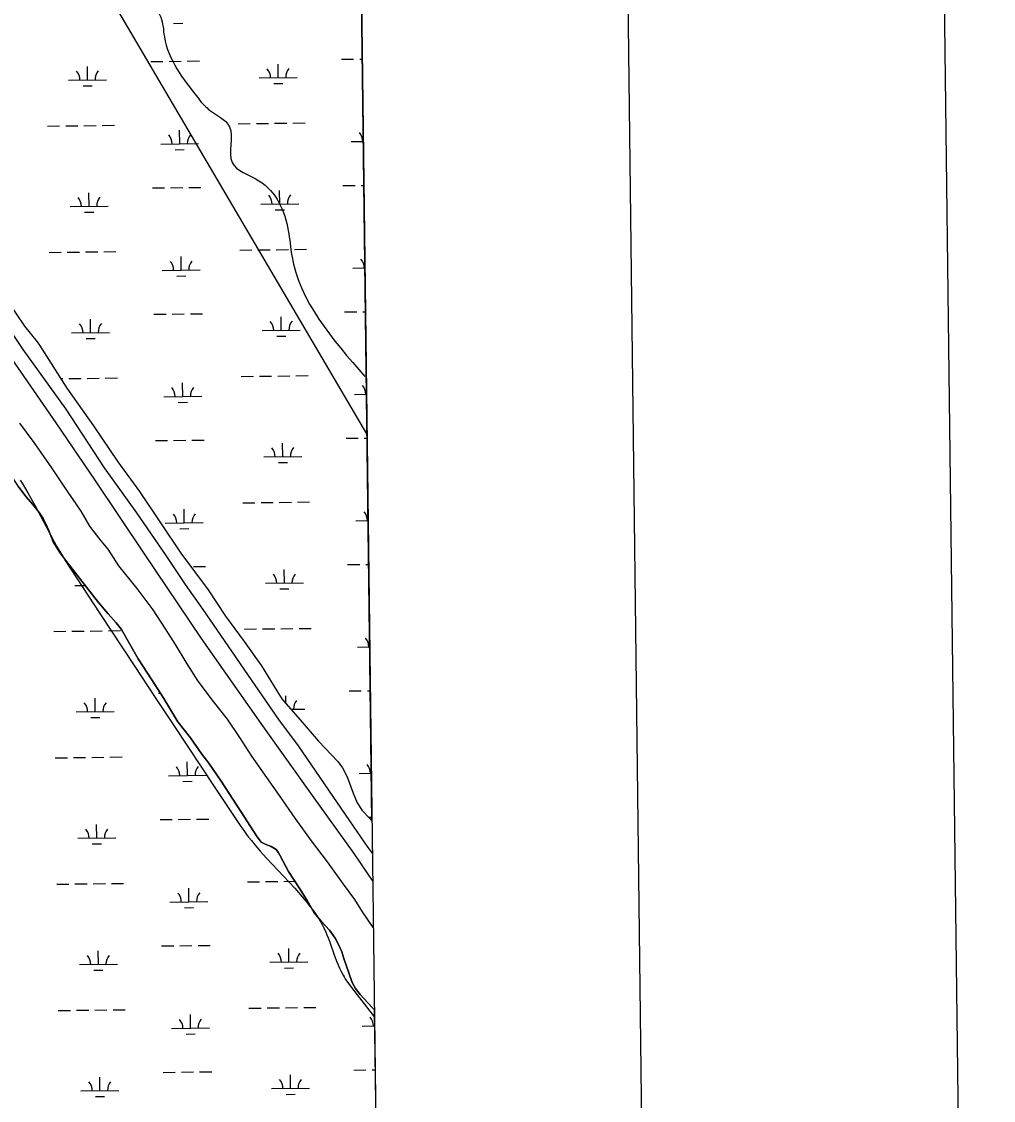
# Model space of a CAD drawing. Extents: x 3704301 to 3742427, y 506229 to 532009.
# Drawn here: x 3739285 to 3741843, y 514862 to 517702 of the extents above; entities that cross this region are included whole.
import ezdxf

# ---------------------------------------------------------------- set-up
doc = ezdxf.new("R2010")
doc.units = 0
for name, color, linetype in [('G-ANNO-NPLT', 7, 'Continuous'), ('V-ANNO-SYMB', 7, 'Continuous'), ('V-GRID-FRAM', 7, 'Continuous'), ('V-LEVE-TOET', 7, 'Continuous'), ('V-SITE-VEGE', 7, 'Continuous'), ('V-TOPO-SHOR', 7, 'Continuous'), ('V-UTIL-LINE', 7, 'Continuous'), ('V-WETL-SWMP', 7, 'Continuous')]:
    doc.layers.add(name, color=color, linetype=linetype)

msp = doc.modelspace()

# ---------------------------------------------------------------- linework, layer by layer
at = {"layer": 'G-ANNO-NPLT'}
msp.add_lwpolyline([(3705179.5, 506812.7), (3741843.4, 507260.7), (3741548.1, 531425.5), (3704884.2, 530977.6)], close=True, dxfattribs=at)
at = {"layer": 'V-ANNO-SYMB'}
msp.add_lwpolyline([(3707921.8, 507471.3), (3741002.5, 507875.5), (3740722.5, 530790.4), (3707641.8, 530386.2), (3707921.8, 507471.3)], dxfattribs=at)
at = {"layer": 'V-GRID-FRAM'}
msp.add_lwpolyline([(3708355.7, 529827.8), (3740022.4, 530214.7), (3740252.5, 512033.3), (3708569.9, 511646.2), (3708355.7, 529827.8)], dxfattribs=at)
at = {"layer": 'V-LEVE-TOET'}
for points in [[(3739289.4, 516839.3), (3739182.8, 516997.5)], [(3739249.8, 516827.2), (3739375, 516645.9), (3739477.8, 516495.3), (3739607.6, 516300.6), (3739757.9, 516078), (3739915.4, 515854.6), (3740050, 515664.8), (3740160.1, 515511.9), (3740209.4, 515438.4)], [(3740208.5, 515512.5), (3740197.5, 515528.2), (3740149.2, 515597.8), (3740082.8, 515695.6), (3740014.4, 515795.4), (3739962.6, 515864.8), (3739882.3, 515980.9), (3739829.4, 516059), (3739763.1, 516154), (3739716.7, 516220.6), (3739664.3, 516299.3), (3739588.9, 516408.6), (3739503.7, 516527), (3739402.3, 516681.5), (3739289.4, 516839.3)]]:
    msp.add_lwpolyline(points, dxfattribs=at)
at = {"layer": 'V-SITE-VEGE'}
for p, q in [((3739281.6, 516494.6), (3739286.4, 516487.1)), ((3739286.4, 516487.1), (3739295.9, 516471.9)), ((3739295.9, 516471.9), (3739301.9, 516461.7)), ((3739301.9, 516461.7), (3739309.8, 516447.9)), ((3739309.8, 516447.9), (3739320, 516429.3)), ((3739320, 516429.3), (3739359.4, 516354.1)), ((3739359.4, 516354.1), (3739371, 516332.8)), ((3739371, 516332.8), (3739377.3, 516321.5)), ((3739377.3, 516321.5), (3739384.2, 516309.6)), ((3739384.2, 516309.6), (3739391.8, 516297.1)), ((3739391.8, 516297.1), (3739400.2, 516283.8)), ((3739400.2, 516283.8), (3739491.4, 516144.1)), ((3739491.4, 516144.1), (3739583, 516004.6)), ((3739583, 516004.6), (3739635.2, 515925.5)), ((3739635.2, 515925.5), (3739687.5, 515846.4)), ((3739687.5, 515846.4), (3739792.5, 515688.4)), ((3739792.5, 515688.4), (3739862.6, 515583.3)), ((3739862.6, 515583.3), (3739870, 515572.5)), ((3739870, 515572.5), (3739877.6, 515562)), ((3739877.6, 515562), (3739882.9, 515555)), ((3739882.9, 515555), (3739890, 515545.9)), ((3739890, 515545.9), (3739899.8, 515533.9)), ((3739899.8, 515533.9), (3739913.2, 515518.3)), ((3739913.2, 515518.3), (3739921.1, 515509.4)), ((3739921.1, 515509.4), (3739930.2, 515499.4)), ((3739930.2, 515499.4), (3740004.1, 515420.4)), ((3740004.1, 515420.4), (3740013.7, 515409.7)), ((3740013.7, 515409.7), (3740023.8, 515398.1)), ((3740023.8, 515398.1), (3740034.3, 515385.6)), ((3740034.3, 515385.6), (3740045.2, 515372)), ((3740045.2, 515372), (3740050.7, 515364.9)), ((3740050.7, 515364.9), (3740056.2, 515357.4)), ((3740056.2, 515357.4), (3740061.8, 515349.6)), ((3740061.8, 515349.6), (3740066.2, 515342.9)), ((3740066.2, 515342.9), (3740070.4, 515336)), ((3740070.4, 515336), (3740073.1, 515331.4)), ((3740073.1, 515331.4), (3740076.5, 515325)), ((3740076.5, 515325), (3740080.7, 515316.4)), ((3740080.7, 515316.4), (3740085.9, 515304.7)), ((3740085.9, 515304.7), (3740088.8, 515297.9)), ((3740088.8, 515297.9), (3740091.9, 515290.1)), ((3740091.9, 515290.1), (3740095.3, 515281.1)), ((3740095.3, 515281.1), (3740109.1, 515242.9)), ((3740109.1, 515242.9), (3740115.1, 515227.2)), ((3740115.1, 515227.2), (3740118.5, 515219)), ((3740118.5, 515219), (3740122.3, 515210.3)), ((3740122.3, 515210.3), (3740126.6, 515201.2)), ((3740126.6, 515201.2), (3740131.6, 515191.7)), ((3740131.6, 515191.7), (3740134.3, 515186.9)), ((3740134.3, 515186.9), (3740137.3, 515182)), ((3740137.3, 515182), (3740140.4, 515177.1)), ((3740140.4, 515177.1), (3740143.9, 515172)), ((3740143.9, 515172), (3740147.6, 515167)), ((3740147.6, 515167), (3740213.9, 515081)), ((3740213.9, 515081), (3740235.6, 513371.4))]:
    msp.add_line(p, q, dxfattribs=at)
at = {"layer": 'V-TOPO-SHOR'}
for points in [[(3739315.1, 516430.6), (3739297.2, 516451.2), (3739277.6, 516476.7), (3739248.5, 516522.6), (3739213.5, 516569.8), (3739185.7, 516617.1), (3739160.2, 516650.8), (3739128.9, 516683.9), (3739096.8, 516727.3), (3739076.6, 516766.4), (3739063.8, 516798.4), (3739048.5, 516830.8), (3739031.8, 516859.4)], [(3740210.9, 515316.7), (3740207.3, 515322.2), (3740182.8, 515358.3), (3740162.6, 515391.2), (3740132.6, 515431.6), (3740090.5, 515489.9), (3740048, 515545.3), (3740005.4, 515605), (3739964.3, 515664.8), (3739930.7, 515712.5), (3739891.1, 515767.9), (3739859.9, 515817.6), (3739827.3, 515865.4), (3739790.8, 515912.1), (3739749.8, 515966), (3739721.2, 516011.3), (3739690, 516062), (3739664.3, 516103.5), (3739631.7, 516153.2), (3739589.6, 516209.6), (3739541.2, 516269.2), (3739513.5, 516313.1), (3739494.6, 516335.2), (3739476.1, 516358.8), (3739464.6, 516374.2), (3739441.9, 516413.4), (3739396.7, 516479.9), (3739364.6, 516527.1), (3739318.5, 516593.7), (3739280.9, 516644.7)], [(3740213.7, 515101.3), (3740207.9, 515106.9), (3740176.5, 515141), (3740164.5, 515156.9), (3740155.4, 515172.8), (3740146.2, 515198), (3740133.7, 515235.9), (3740128.1, 515253.4), (3740120.4, 515270.3), (3740110.3, 515289.2), (3740095.8, 515309.9), (3740073.4, 515333.9), (3740055.4, 515355.5), (3740036.7, 515388.4), (3740016.1, 515421.7), (3739987.5, 515464.6), (3739965.2, 515507.2), (3739961.7, 515513.4), (3739955.2, 515522.6), (3739941.9, 515530.6), (3739926.6, 515536.2), (3739915.8, 515541.9), (3739903.3, 515558.7), (3739862.5, 515622.9), (3739810.3, 515702.5), (3739778.2, 515749.8), (3739759.7, 515773.8), (3739730.1, 515816.2), (3739696.1, 515858.6), (3739659.4, 515920.4), (3739628.2, 515969.1), (3739592.5, 516024.6), (3739569.8, 516063.2), (3739548.1, 516101.9), (3739534.6, 516119.7), (3739513.2, 516143.2), (3739487.8, 516173), (3739456.3, 516213), (3739406.8, 516276.5), (3739385.8, 516304.9), (3739368.7, 516332.4), (3739355.9, 516363.9), (3739349.8, 516378.5), (3739342.1, 516393.9), (3739331.1, 516409.9), (3739315.1, 516430.6)]]:
    msp.add_lwpolyline(points, dxfattribs=at)
msp.add_spline([(3738604.5, 519370.5), (3738662.5, 519321.6), (3738717.7, 519253.1), (3738734.2, 519170.9), (3738802.1, 519091.2), (3738822.2, 519051.8), (3738904.9, 518960.3), (3738921.7, 518956.3), (3738970.4, 518873.9), (3739034.7, 518795.2), (3739061.4, 518714.4), (3739140.5, 518594.7), (3739164.5, 518455), (3739190.3, 518404.6), (3739250.4, 518334.9), (3739313.8, 518228.3), (3739395.9, 518119.6), (3739440.1, 518016.6), (3739445.8, 518002.4), (3739625.5, 517752.9), (3739651.5, 517713.9), (3739661, 517662.2), (3739748, 517503.2), (3739777.6, 517471.3), (3739832.4, 517425.6), (3739839.5, 517331.5), (3739909.7, 517283.4), (3739987.3, 517152), (3739996.4, 517086.1), (3740188.9, 516767.6)], degree=3, dxfattribs=at)
at = {"layer": 'V-UTIL-LINE'}
msp.add_lwpolyline([(3740194.4, 516617.1), (3739303.8, 518133.5), (3738804.1, 518986.3), (3738496.1, 519365.3)], dxfattribs=at)
at = {"layer": 'V-WETL-SWMP'}
for p, q in [((3740207.4, 515597.3), (3740049.3, 528087.6)), ((3739685.5, 517697.7), (3739709.5, 517698)), ((3739625.3, 517597), (3739657.3, 517597.4)), ((3739673.3, 517597.6), (3739705.3, 517598)), ((3739721.3, 517598.2), (3739753.3, 517598.6)), ((3740127.2, 517603.1), (3740159.2, 517603.5)), ((3740175.2, 517603.7), (3740182, 517603.8)), ((3739458.8, 517548.5), (3739458.4, 517584.5)), ((3739960.7, 517554.7), (3739960.2, 517590.6)), ((3739408.8, 517547.9), (3739508.8, 517549.1)), ((3739910.7, 517554), (3740010.7, 517555.3)), ((3739948.9, 517539.1), (3739972.9, 517539.4)), ((3739447, 517532.9), (3739471, 517533.2)), ((3739353.4, 517427.2), (3739385.4, 517427.5)), ((3739401.4, 517427.7), (3739433.4, 517428.1)), ((3739449.4, 517428.3), (3739481.4, 517428.7)), ((3739497.4, 517428.9), (3739529.4, 517429.3)), ((3739855.3, 517433.3), (3739887.3, 517433.7)), ((3739903.3, 517433.9), (3739935.3, 517434.3)), ((3739951.3, 517434.5), (3739983.3, 517434.8)), ((3739999.3, 517435), (3740031.3, 517435.4)), ((3739701.4, 517380.7), (3739700.9, 517416.7)), ((3739651.4, 517380), (3739751.3, 517381.3)), ((3739689.5, 517365.1), (3739713.5, 517365.4)), ((3740153.2, 517386.2), (3740184.8, 517386.6)), ((3739462.9, 517215.9), (3739462.4, 517251.9)), ((3739629.4, 517264.3), (3739661.4, 517264.7)), ((3739677.4, 517264.9), (3739709.4, 517265.3)), ((3739725.4, 517265.5), (3739757.3, 517265.9)), ((3739964.7, 517222), (3739964.3, 517258)), ((3740131.2, 517270.5), (3740163.2, 517270.9)), ((3740179.2, 517271.1), (3740186.2, 517271.1)), ((3739412.9, 517215.3), (3739512.9, 517216.5)), ((3739451.1, 517200.3), (3739475.1, 517200.6)), ((3739914.7, 517221.4), (3740014.7, 517222.6)), ((3739952.9, 517206.4), (3739976.9, 517206.7)), ((3739357.5, 517094.5), (3739389.5, 517094.9)), ((3739405.5, 517095.1), (3739437.5, 517095.5)), ((3739453.5, 517095.7), (3739485.5, 517096.1)), ((3739501.5, 517096.3), (3739533.5, 517096.7)), ((3739705.4, 517048), (3739705, 517084)), ((3739859.4, 517100.6), (3739891.4, 517101)), ((3739907.4, 517101.2), (3739939.4, 517101.6)), ((3739955.4, 517101.8), (3739987.4, 517102.2)), ((3740003.4, 517102.4), (3740035.4, 517102.8)), ((3740157.3, 517053.5), (3740189, 517053.9)), ((3739655.4, 517047.4), (3739755.4, 517048.6)), ((3739693.6, 517032.4), (3739717.6, 517032.7)), ((3739213.4, 517017.2), (3739293.3, 516900.8)), ((3739466.9, 516883.2), (3739466.5, 516919.2)), ((3739633.4, 516931.7), (3739665.4, 516932.1)), ((3739681.4, 516932.3), (3739713.4, 516932.7)), ((3739729.4, 516932.9), (3739761.4, 516933.3)), ((3739968.8, 516889.4), (3739968.4, 516925.3)), ((3740135.3, 516937.8), (3740167.3, 516938.2)), ((3740183.3, 516938.4), (3740190.4, 516938.5)), ((3739293.3, 516900.8), (3739326.1, 516859.2)), ((3739416.9, 516882.6), (3739516.9, 516883.8)), ((3739918.8, 516888.7), (3740018.8, 516890)), ((3739326.1, 516859.2), (3739332.3, 516850.2)), ((3739455.1, 516867.6), (3739479.1, 516867.9)), ((3739957, 516873.8), (3739981, 516874.1)), ((3739332.3, 516850.2), (3739404.1, 516737.3)), ((3739911.4, 516768.6), (3739943.4, 516769)), ((3739959.4, 516769.2), (3739991.4, 516769.5)), ((3740007.4, 516769.7), (3740039.4, 516770.1)), ((3739388.3, 516762.2), (3739393.6, 516762.2)), ((3739409.6, 516762.4), (3739441.6, 516762.8)), ((3739457.6, 516763), (3739489.6, 516763.4)), ((3739505.6, 516763.6), (3739537.6, 516764)), ((3739709.5, 516715.4), (3739709, 516751.4)), ((3739863.4, 516768), (3739895.4, 516768.4)), ((3739404.1, 516737.3), (3739474.7, 516638.3)), ((3739659.5, 516714.7), (3739759.5, 516716)), ((3740161.4, 516720.9), (3740193.2, 516721.3)), ((3739697.7, 516699.8), (3739721.7, 516700.1)), ((3739474.7, 516638.3), (3739538.4, 516543.6)), ((3739637.5, 516599), (3739669.5, 516599.4)), ((3739685.5, 516599.6), (3739717.5, 516600)), ((3739733.5, 516600.2), (3739765.5, 516600.6)), ((3740139.4, 516605.2), (3740171.4, 516605.6)), ((3740187.4, 516605.8), (3740194.6, 516605.8)), ((3739972.9, 516556.7), (3739972.4, 516592.7)), ((3739538.4, 516543.6), (3739595.6, 516464.7)), ((3739922.9, 516556.1), (3740022.9, 516557.3)), ((3739961.1, 516541.1), (3739985.1, 516541.4)), ((3739277.7, 516476.7), (3739297.2, 516451.2)), ((3739595.6, 516464.7), (3739651.3, 516383)), ((3739297.2, 516451.2), (3739315.1, 516430.6)), ((3739315.1, 516430.6), (3739331.1, 516409.9)), ((3739867.5, 516435.3), (3739899.5, 516435.7)), ((3739915.5, 516435.9), (3739947.5, 516436.3)), ((3739963.5, 516436.5), (3739995.5, 516436.9)), ((3740011.5, 516437.1), (3740043.5, 516437.5)), ((3739331.1, 516409.9), (3739342.1, 516394)), ((3739713.5, 516382.7), (3739713.1, 516418.7)), ((3739342.1, 516394), (3739349.8, 516378.5)), ((3739349.8, 516378.5), (3739355.9, 516363.9)), ((3739651.3, 516383), (3739704.6, 516302.6)), ((3739663.5, 516382.1), (3739763.5, 516383.3)), ((3740165.4, 516388.2), (3740197.4, 516388.6)), ((3739355.9, 516363.9), (3739368.7, 516332.4)), ((3739701.7, 516367.1), (3739725.7, 516367.4)), ((3739368.7, 516332.4), (3739385.8, 516304.9)), ((3739385.8, 516304.9), (3739406.8, 516276.5)), ((3739704.6, 516302.6), (3739776.6, 516206.6)), ((3739406.8, 516276.5), (3739456.3, 516213)), ((3739737.5, 516267.6), (3739769.5, 516267.9)), ((3739976.9, 516224.1), (3739976.5, 516260)), ((3740143.4, 516272.5), (3740175.4, 516272.9)), ((3740191.4, 516273.1), (3740198.8, 516273.2)), ((3739425.1, 516217.3), (3739452.6, 516217.7)), ((3739456.3, 516213), (3739487.8, 516173)), ((3739463.3, 516202.4), (3739464.6, 516202.4)), ((3739776.6, 516206.6), (3739822.4, 516136.7)), ((3739926.9, 516223.4), (3740026.9, 516224.7)), ((3739965.1, 516208.5), (3739989.1, 516208.8)), ((3739487.8, 516173), (3739513.2, 516143.2)), ((3739513.2, 516143.2), (3739534.6, 516119.7)), ((3739534.6, 516119.7), (3739548.1, 516101.9)), ((3739822.4, 516136.7), (3739871.1, 516070.3)), ((3739369.7, 516096.6), (3739401.7, 516097)), ((3739417.7, 516097.2), (3739449.7, 516097.5)), ((3739465.7, 516097.7), (3739497.7, 516098.1)), ((3739513.7, 516098.3), (3739545.7, 516098.7)), ((3739548.1, 516101.9), (3739569.8, 516063.2)), ((3739871.6, 516102.7), (3739903.6, 516103.1)), ((3739919.6, 516103.3), (3739951.6, 516103.7)), ((3739967.6, 516103.9), (3739999.6, 516104.2)), ((3740015.6, 516104.4), (3740047.6, 516104.8)), ((3739569.8, 516063.2), (3739592.5, 516024.6)), ((3739871.1, 516070.3), (3739916.8, 516006.2)), ((3740169.5, 516055.6), (3740201.6, 516056)), ((3739592.5, 516024.6), (3739628.2, 515969.1)), ((3739916.8, 516006.2), (3739956.8, 515940.6)), ((3739628.2, 515969.1), (3739659.4, 515920.4)), ((3739479.1, 515885.3), (3739478.7, 515921.3)), ((3739645.6, 515933.8), (3739650.8, 515933.8)), ((3739659.4, 515920.4), (3739696.1, 515858.6)), ((3739956.8, 515940.6), (3739970.2, 515919.1)), ((3739970.2, 515919.1), (3739981.1, 515907.2)), ((3739980.8, 515907.5), (3739980.6, 515927.4)), ((3740147.5, 515939.9), (3740179.5, 515940.3)), ((3740195.5, 515940.5), (3740203.1, 515940.5)), ((3739981.1, 515907.2), (3740012.3, 515871)), ((3739994.5, 515891.6), (3740031, 515892)), ((3739429.1, 515884.7), (3739529.1, 515885.9)), ((3739467.3, 515869.7), (3739491.3, 515870)), ((3740012.3, 515871), (3740066.7, 515807.5)), ((3739696.1, 515858.6), (3739730.1, 515816.2)), ((3739730.1, 515816.2), (3739759.7, 515773.8)), ((3740066.7, 515807.5), (3740118.1, 515754.3)), ((3739373.8, 515763.9), (3739405.8, 515764.3)), ((3739421.8, 515764.5), (3739453.8, 515764.9)), ((3739469.8, 515765.1), (3739501.8, 515765.5)), ((3739517.8, 515765.7), (3739549.8, 515766.1)), ((3739721.7, 515717.4), (3739721.2, 515753.4)), ((3739759.7, 515773.8), (3739778.2, 515749.8)), ((3739778.2, 515749.8), (3739810.3, 515702.5)), ((3740118.1, 515754.3), (3740130, 515737.5)), ((3739671.7, 515716.8), (3739771.7, 515718)), ((3740130, 515737.5), (3740142, 515714)), ((3740173.5, 515722.9), (3740205.8, 515723.3)), ((3739709.9, 515701.8), (3739733.9, 515702.1)), ((3739810.3, 515702.5), (3739862.5, 515622.9)), ((3740142, 515714), (3740157.8, 515671.2)), ((3740157.8, 515671.2), (3740169, 515645.3)), ((3740169, 515645.3), (3740181.4, 515625.6)), ((3739862.5, 515622.9), (3739903.3, 515558.7)), ((3740181.4, 515625.6), (3740202.2, 515604.2)), ((3740199.5, 515607.8), (3740207.3, 515607.9)), ((3740202.2, 515604.2), (3740207.4, 515597.3)), ((3739483.2, 515552.6), (3739482.8, 515588.6)), ((3739649.7, 515601.1), (3739681.7, 515601.5)), ((3739697.7, 515601.7), (3739729.7, 515602.1)), ((3739745.7, 515602.3), (3739777.7, 515602.7)), ((3739433.2, 515552), (3739533.2, 515553.2)), ((3739903.3, 515558.7), (3739915.8, 515541.9)), ((3739471.4, 515537.1), (3739495.4, 515537.4)), ((3739915.8, 515541.9), (3739926.6, 515536.2)), ((3739926.6, 515536.2), (3739941.9, 515530.6)), ((3739941.9, 515530.6), (3739955.2, 515522.6)), ((3739955.2, 515522.6), (3739961.7, 515513.4)), ((3739961.7, 515513.4), (3739965.2, 515507.2)), ((3739965.2, 515507.2), (3739987.5, 515464.6)), ((3739987.5, 515464.6), (3740016.1, 515421.7)), ((3739879.7, 515437.4), (3739911.7, 515437.8)), ((3739927.7, 515438), (3739959.7, 515438.4)), ((3739975.7, 515438.6), (3740004.6, 515438.9)), ((3739377.8, 515431.3), (3739409.8, 515431.7)), ((3739425.8, 515431.9), (3739457.8, 515432.2)), ((3739473.8, 515432.4), (3739505.8, 515432.8)), ((3739521.8, 515433), (3739553.8, 515433.4)), ((3739725.7, 515384.8), (3739725.3, 515420.8)), ((3740016.1, 515421.7), (3740036.7, 515388.4)), ((3739675.7, 515384.2), (3739775.7, 515385.4)), ((3740036.7, 515388.4), (3740055.4, 515355.5)), ((3739713.9, 515369.2), (3739737.9, 515369.5)), ((3740055.4, 515355.5), (3740073.4, 515333.9)), ((3740073.4, 515333.9), (3740095.8, 515309.9)), ((3740095.8, 515309.9), (3740110.3, 515289.2)), ((3739653.8, 515268.5), (3739685.7, 515268.8)), ((3739701.7, 515269), (3739733.7, 515269.4)), ((3739749.7, 515269.6), (3739781.7, 515270)), ((3740110.3, 515289.2), (3740120.4, 515270.3)), ((3740120.4, 515270.3), (3740128.1, 515253.4)), ((3739487.3, 515220), (3739486.8, 515256)), ((3739989.1, 515226.1), (3739988.7, 515262.1)), ((3740128.1, 515253.4), (3740133.7, 515235.9)), ((3740133.7, 515235.9), (3740146.2, 515198.1)), ((3739437.3, 515219.4), (3739537.3, 515220.6)), ((3739939.1, 515225.5), (3740039.1, 515226.7)), ((3739977.3, 515210.5), (3740001.3, 515210.8)), ((3739475.5, 515204.4), (3739499.5, 515204.7)), ((3740146.2, 515198.1), (3740155.4, 515172.8)), ((3740155.4, 515172.8), (3740164.5, 515156.9)), ((3740164.5, 515156.9), (3740176.5, 515141)), ((3740176.5, 515141), (3740207.9, 515106.9)), ((3739381.9, 515098.6), (3739413.9, 515099)), ((3739429.9, 515099.2), (3739461.9, 515099.6)), ((3739477.9, 515099.8), (3739509.9, 515100.2)), ((3739525.9, 515100.4), (3739557.9, 515100.8)), ((3739883.8, 515104.8), (3739915.8, 515105.1)), ((3739931.8, 515105.3), (3739963.8, 515105.7)), ((3739979.8, 515105.9), (3740011.8, 515106.3)), ((3740027.8, 515106.5), (3740059.8, 515106.9)), ((3740207.9, 515106.9), (3740213.7, 515101.3)), ((3740213.7, 515101.3), (3740236, 513336.7)), ((3739729.8, 515052.1), (3739729.4, 515088.1)), ((3739679.8, 515051.5), (3739779.8, 515052.7)), ((3739718, 515036.5), (3739742, 515036.8)), ((3740181.7, 515057.6), (3740214.2, 515058)), ((3739491.3, 514887.3), (3739490.9, 514923.3)), ((3739657.8, 514935.8), (3739689.8, 514936.2)), ((3739705.8, 514936.4), (3739737.8, 514936.8)), ((3739753.8, 514937), (3739785.8, 514937.4)), ((3739993.2, 514893.5), (3739992.8, 514929.5)), ((3740159.7, 514941.9), (3740191.7, 514942.3)), ((3740207.7, 514942.5), (3740215.7, 514942.6)), ((3739943.2, 514892.9), (3740043.2, 514894.1)), ((3739441.3, 514886.7), (3739541.3, 514887.9)), ((3739479.5, 514871.8), (3739503.5, 514872.1)), ((3739981.4, 514877.9), (3740005.4, 514878.2))]:
    msp.add_line(p, q, dxfattribs=at)
for centre, start, end in [((3739403.6, 517548.3), 359.9282, 41.4719), ((3739514, 517549.7), 139.9282, 181.4719), ((3739905.4, 517554.5), 359.9282, 41.4719), ((3740015.9, 517555.8), 139.9282, 181.4719), ((3739646.1, 517380.5), 359.9282, 41.4719), ((3739756.6, 517381.8), 139.9282, 181.4719), ((3740148, 517386.6), 359.9282, 41.4719), ((3739407.6, 517215.7), 359.9282, 41.4719), ((3739518.1, 517217), 139.9282, 181.4719), ((3739909.5, 517221.8), 359.9282, 41.4719), ((3740020, 517223.2), 139.9282, 181.4719), ((3739650.2, 517047.8), 359.9282, 41.4719), ((3739760.6, 517049.2), 139.9282, 181.4719), ((3740152, 517053.9), 359.9282, 41.4719), ((3739913.6, 516889.2), 359.9282, 41.4719), ((3740024, 516890.5), 139.9282, 181.4719), ((3739411.7, 516883), 359.9282, 41.4719), ((3739522.2, 516884.4), 139.9282, 181.4719), ((3740156.1, 516721.3), 359.9282, 41.4719), ((3739654.2, 516715.2), 359.9282, 41.4719), ((3739764.7, 516716.5), 139.9282, 181.4719), ((3739917.6, 516556.5), 359.9282, 41.4719), ((3740028.1, 516557.9), 139.9282, 181.4719), ((3739658.3, 516382.5), 359.9282, 41.4719), ((3739768.8, 516383.9), 139.9282, 181.4719), ((3740160.2, 516388.6), 359.9282, 41.4719), ((3739921.7, 516223.9), 359.9282, 41.4719), ((3740032.2, 516225.2), 139.9282, 181.4719), ((3740164.2, 516056), 359.9282, 41.4719), ((3739423.9, 515885.1), 359.9282, 41.4719), ((3739534.4, 515886.4), 139.9282, 181.4719), ((3740036.2, 515892.5), 139.9282, 181.4719), ((3740168.3, 515723.3), 359.9282, 41.4719), ((3739666.4, 515717.2), 359.9282, 41.4719), ((3739776.9, 515718.6), 139.9282, 181.4719), ((3739428, 515552.4), 359.9282, 41.4719), ((3739538.4, 515553.8), 139.9282, 181.4719), ((3739670.5, 515384.6), 359.9282, 41.4719), ((3739781, 515385.9), 139.9282, 181.4719), ((3739432, 515219.8), 359.9282, 41.4719), ((3739542.5, 515221.1), 139.9282, 181.4719), ((3739933.9, 515225.9), 359.9282, 41.4719), ((3740044.4, 515227.3), 139.9282, 181.4719), ((3739674.6, 515051.9), 359.9282, 41.4719), ((3739785, 515053.3), 139.9282, 181.4719), ((3740176.4, 515058.1), 359.9282, 41.4719), ((3739436.1, 514887.1), 359.9282, 41.4719), ((3739546.6, 514888.5), 139.9282, 181.4719), ((3739938, 514893.3), 359.9282, 41.4719), ((3740048.4, 514894.6), 139.9282, 181.4719)]:
    msp.add_arc(centre, 35.2, start, end, dxfattribs=at)

doc.saveas('drawing.dxf')
